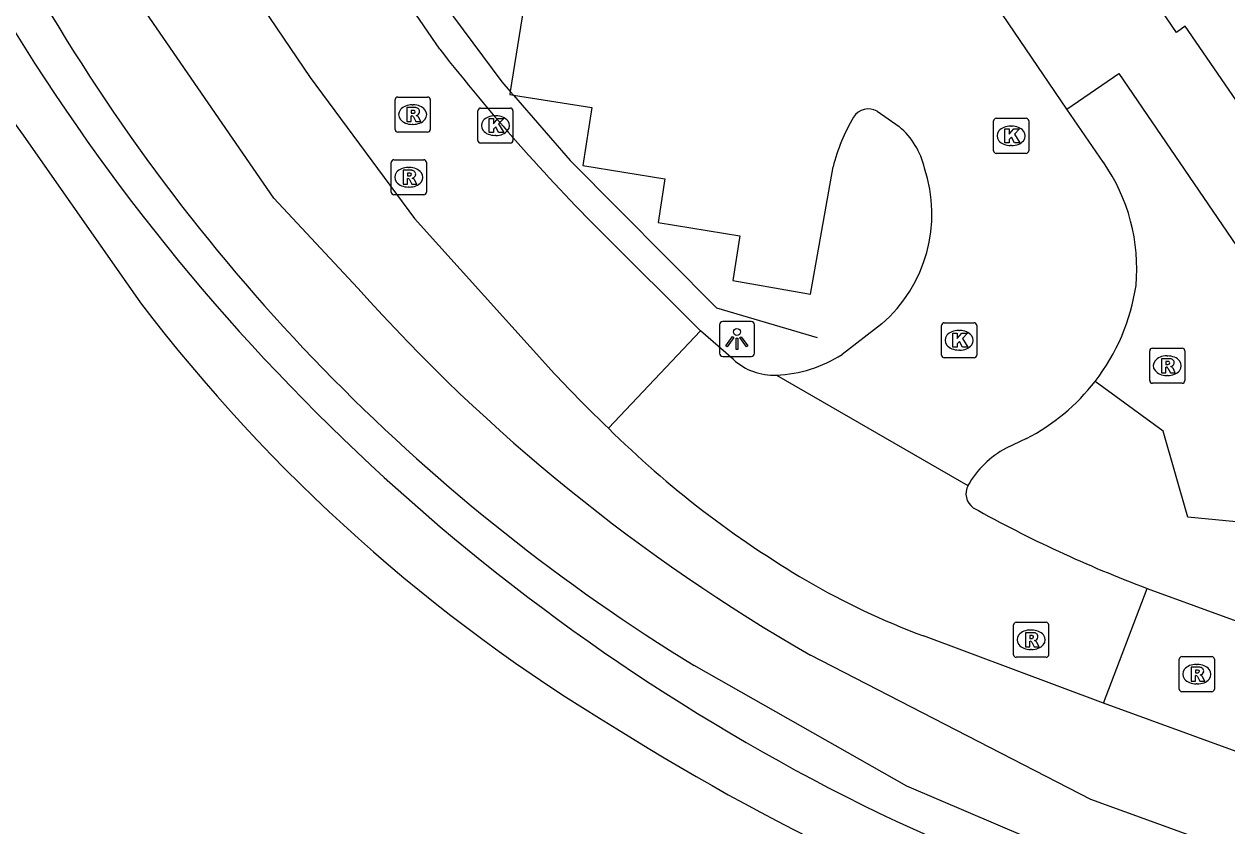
# Model space of a CAD drawing. Extents: x 155275 to 156263, y 382654 to 383635.
# Drawn here: x 155775.02 to 155809.33, y 383099.41 to 383122.29 of the extents above; entities that cross this region are included whole.
import ezdxf

# ---------------------------------------------------------------- set-up
doc = ezdxf.new("R2010")
doc.units = 0
for name, color, linetype in [('IMGEO_Berm_groen', 7, 'Continuous'), ('IMGEO_Haag', 7, 'Continuous'), ('IMGEO_Hek', 7, 'Continuous'), ('IMGEO_Kolk', 7, 'Continuous'), ('IMGEO_Lichtpunt', 7, 'Continuous'), ('IMGEO_Loofbos', 7, 'Continuous'), ('IMGEO_Pand', 7, 'Continuous'), ('IMGEO_Parkeervlak_open', 7, 'Continuous'), ('IMGEO_Rijbaan_lokaal_gesloten', 7, 'Continuous'), ('IMGEO_Rijbaan_lokaal_open', 7, 'Continuous'), ('IMGEO_Rioolput', 7, 'Continuous'), ('IMGEO_Voetpad_open', 7, 'Continuous'), ('IMGEO_Waterloop', 7, 'Continuous')]:
    doc.layers.add(name, color=color, linetype=linetype)

msp = doc.modelspace()

# ---------------------------------------------------------------- linework, layer by layer
at = {"layer": 'IMGEO_Berm_groen'}
for points in [[(155784.54, 383114.753), (155782.141, 383117.324), (155758.409, 383151.79)], [(155850.594, 383083.781), (155805.454, 383100.157), (155797.454, 383104.282)]]:
    msp.add_lwpolyline(points, dxfattribs=at)
msp.add_arc((155823.437, 383149.526), 52.175, 221.7961, 240.1318, dxfattribs=at)
at = {"layer": 'IMGEO_Haag'}
msp.add_lwpolyline([(155817.734, 383104.366), (155814.204, 383104.754), (155810.881, 383107.962), (155808.216, 383108.216), (155807.512, 383110.671), (155805.574, 383112.094)], dxfattribs=at)
at = {"layer": 'IMGEO_Hek'}
for points in [[(155766.524, 383152.779), (155786.998, 383122.868), (155788.645, 383120.644), (155788.886, 383120.367)], [(155788.886, 383120.367), (155788.978, 383120.262)], [(155788.978, 383120.262), (155790.602, 383118.398), (155794.773, 383114.197), (155797.648, 383113.35)]]:
    msp.add_lwpolyline(points, dxfattribs=at)
at = {"layer": 'IMGEO_Kolk'}
for p, q in [((155787.965, 383118.967), (155787.965, 383119.819)), ((155788.04, 383119.893), (155788.892, 383119.893)), ((155788.966, 383119.819), (155788.966, 383118.967)), ((155788.453, 383119.673), (155788.478, 383119.673)), ((155802.677, 383118.675), (155802.677, 383119.527)), ((155802.752, 383119.601), (155803.604, 383119.601)), ((155803.165, 383119.381), (155803.19, 383119.381)), ((155803.678, 383119.527), (155803.678, 383118.675)), ((155788.476, 383119.113), (155788.451, 383119.113)), ((155788.892, 383118.893), (155788.04, 383118.893)), ((155803.188, 383118.821), (155803.163, 383118.821)), ((155803.604, 383118.601), (155802.752, 383118.601)), ((155801.195, 383112.841), (155801.195, 383113.693)), ((155801.27, 383113.767), (155802.122, 383113.767)), ((155801.683, 383113.547), (155801.708, 383113.547)), ((155802.196, 383113.693), (155802.196, 383112.841)), ((155801.706, 383112.987), (155801.681, 383112.987)), ((155802.122, 383112.767), (155801.27, 383112.767))]:
    msp.add_line(p, q, dxfattribs=at)
for points in [[(155787.965, 383118.967), (155787.965, 383119.819)], [(155788.04, 383119.893), (155788.892, 383119.893)], [(155788.966, 383119.819), (155788.966, 383118.967)], [(155788.286, 383119.593), (155788.409, 383119.593), (155788.409, 383119.442), (155788.539, 383119.593), (155788.703, 383119.593), (155788.557, 383119.442), (155788.71, 383119.193), (155788.558, 383119.193), (155788.473, 383119.357), (155788.409, 383119.29), (155788.409, 383119.193), (155788.286, 383119.193), (155788.286, 383119.593)], [(155802.677, 383118.675), (155802.677, 383119.527)], [(155802.752, 383119.601), (155803.604, 383119.601)], [(155803.678, 383119.527), (155803.678, 383118.675)], [(155802.998, 383119.301), (155803.121, 383119.301), (155803.121, 383119.15), (155803.251, 383119.301), (155803.415, 383119.301), (155803.269, 383119.15), (155803.422, 383118.901), (155803.27, 383118.901), (155803.185, 383119.065), (155803.121, 383118.998), (155803.121, 383118.901), (155802.998, 383118.901), (155802.998, 383119.301)], [(155788.892, 383118.893), (155788.04, 383118.893)], [(155803.604, 383118.601), (155802.752, 383118.601)], [(155801.195, 383112.841), (155801.195, 383113.693)], [(155801.27, 383113.767), (155802.122, 383113.767)], [(155802.196, 383113.693), (155802.196, 383112.841)], [(155801.516, 383113.467), (155801.639, 383113.467), (155801.639, 383113.316), (155801.769, 383113.467), (155801.933, 383113.467), (155801.787, 383113.316), (155801.94, 383113.067), (155801.788, 383113.067), (155801.703, 383113.231), (155801.639, 383113.164), (155801.639, 383113.067), (155801.516, 383113.067), (155801.516, 383113.467)], [(155802.122, 383112.767), (155801.27, 383112.767)]]:
    msp.add_lwpolyline(points, dxfattribs=at)
for centre, start, end in [((155788.042, 383119.817), 91.552, 178.448), ((155788.042, 383119.817), 91.552, 178.448), ((155788.89, 383119.817), 1.552, 88.448), ((155788.89, 383119.817), 1.552, 88.448), ((155802.754, 383119.525), 91.552, 178.448), ((155802.754, 383119.525), 91.552, 178.448), ((155803.602, 383119.525), 1.552, 88.448), ((155803.602, 383119.525), 1.552, 88.448), ((155788.042, 383118.969), 181.552, 268.448), ((155788.042, 383118.969), 181.552, 268.448), ((155788.89, 383118.969), 271.552, 358.448), ((155788.89, 383118.969), 271.552, 358.448), ((155802.754, 383118.677), 181.552, 268.448), ((155802.754, 383118.677), 181.552, 268.448), ((155803.602, 383118.677), 271.552, 358.448), ((155803.602, 383118.677), 271.552, 358.448), ((155801.272, 383113.691), 91.552, 178.448), ((155801.272, 383113.691), 91.552, 178.448), ((155802.12, 383113.691), 1.552, 88.448), ((155802.12, 383113.691), 1.552, 88.448), ((155801.272, 383112.843), 181.552, 268.448), ((155801.272, 383112.843), 181.552, 268.448), ((155802.12, 383112.843), 271.552, 358.448), ((155802.12, 383112.843), 271.552, 358.448)]:
    msp.add_arc(centre, 0.0765, start, end, dxfattribs=at)
for centre, major_axis, ratio, start_param, end_param in [((155788.452, 383119.393), (-0.387, 0.002), 0.722429, 4.712389, 7.853982), ((155788.477, 383119.393), (-0.39, 0.002), 0.717154, 1.570796, 4.712389), ((155803.164, 383119.101), (-0.387, 0.002), 0.722429, 4.712389, 7.853982), ((155803.189, 383119.101), (-0.39, 0.002), 0.717154, 1.570796, 4.712389), ((155801.682, 383113.267), (-0.387, 0.002), 0.722429, 4.712389, 7.853982), ((155801.707, 383113.267), (-0.39, 0.002), 0.717154, 1.570796, 4.712389)]:
    msp.add_ellipse(centre, major_axis=major_axis, ratio=ratio, start_param=start_param, end_param=end_param, dxfattribs=at)
at = {"layer": 'IMGEO_Lichtpunt'}
for p, q in [((155794.856, 383113.707), (155794.856, 383112.9)), ((155794.856, 383113.707), (155794.856, 383112.9)), ((155795.758, 383113.802), (155794.95, 383113.802)), ((155795.758, 383113.802), (155794.95, 383113.802)), ((155795.852, 383112.9), (155795.852, 383113.707)), ((155795.852, 383112.9), (155795.852, 383113.707)), ((155794.95, 383112.806), (155795.758, 383112.806)), ((155794.95, 383112.806), (155795.758, 383112.806))]:
    msp.add_line(p, q, dxfattribs=at)
for points in [[(155795.23, 383113.371), (155795.269, 383113.343), (155795.081, 383113.081), (155795.043, 383113.108), (155795.23, 383113.371)], [(155795.332, 383113.323), (155795.379, 383113.323), (155795.379, 383113.001), (155795.332, 383113.001), (155795.332, 383113.323)], [(155795.442, 383113.343), (155795.48, 383113.37), (155795.667, 383113.108), (155795.628, 383113.08), (155795.442, 383113.343)]]:
    msp.add_lwpolyline(points, dxfattribs=at)
msp.add_circle((155795.355, 383113.505), 0.0994, dxfattribs=at)
for centre, start, end in [((155794.95, 383113.707), 90, 180), ((155794.95, 383113.707), 90, 180), ((155795.758, 383113.707), 0, 90), ((155795.758, 383113.707), 0, 90), ((155794.95, 383112.9), 180, 270), ((155794.95, 383112.9), 180, 270), ((155795.758, 383112.9), 270, 0), ((155795.758, 383112.9), 270, 360)]:
    msp.add_arc(centre, 0.0946, start, end, dxfattribs=at)
at = {"layer": 'IMGEO_Loofbos'}
msp.add_lwpolyline([(155753.997, 383148.575), (155761.035, 383138.37), (155774.989, 383119.119), (155778.34, 383114.337)], dxfattribs=at)
for centre, radius, start, end in [((155816.738, 383143.593), 48.274, 217.3047, 239.0759), ((155826.342, 383156.603), 64.388, 237.69343, 252.70491)]:
    msp.add_arc(centre, radius, start, end, dxfattribs=at)
at = {"layer": 'IMGEO_Pand'}
msp.add_lwpolyline([(155810.318, 383119.059), (155808.143, 383122.233), (155807.894, 383122.052), (155805.916, 383124.959), (155806.176, 383125.114), (155802.277, 383130.811), (155802.381, 383130.883), (155802.155, 383131.212)], dxfattribs=at)
at = {"layer": 'IMGEO_Parkeervlak_open'}
for points in [[(155789.271, 383122.733), (155788.886, 383120.367), (155788.872, 383120.279), (155788.978, 383120.262), (155791.212, 383119.908), (155790.957, 383118.259), (155793.295, 383117.874), (155793.109, 383116.625), (155795.437, 383116.248), (155795.235, 383114.969), (155797.456, 383114.579), (155798.1, 383118.215)], [(155799.357, 383119.807), (155799.988, 383119.364)], [(155805.81, 383118.345), (155804.766, 383119.862)], [(155799.489, 383113.736), (155798.354, 383112.863)], [(155803.617, 383110.464), (155803.032, 383110.187)]]:
    msp.add_lwpolyline(points, dxfattribs=at)
for centre, radius, start, end in [((155799.112, 383119.358), 0.511, 61.4029, 147.7424), ((155803.083, 383117.001), 5.129, 149.1471, 166.3044), ((155798.568, 383117.697), 2.19, 12.7451, 49.5801), ((155801.473, 383115.316), 5.29, 354.7336, 34.9364), ((155796.773, 383116.867), 4.144, 310.9419, 18.4759), ((155800.916, 383115.698), 5.889, 322.2716, 351.5285), ((155796.338, 383116), 3.729, 272.2088, 302.7222), ((155800.92, 383115.692), 5.882, 297.2885, 322.2938), ((155804.35, 383107.754), 2.767, 118.4439, 150.2746)]:
    msp.add_arc(centre, radius, start, end, dxfattribs=at)
at = {"layer": 'IMGEO_Rijbaan_lokaal_gesloten'}
for points in [[(155758.059, 383157.486), (155780.119, 383125.298), (155783.179, 383120.765), (155786.155, 383116.74), (155790.154, 383112.31)], [(155786.878, 383121.572), (155783.337, 383126.756), (155768.25, 383148.807), (155765.932, 383152.187)], [(155794.315, 383113.539), (155791.518, 383116.325)], [(155807.056, 383106.186), (155853.627, 383089.216)], [(155852.382, 383085.941), (155805.809, 383102.907)]]:
    msp.add_lwpolyline(points, dxfattribs=at)
for centre, radius, start, end in [((155832.819, 383157.523), 58.336, 218.04503, 224.92858), ((155816.989, 383137.266), 36.646, 222.9216, 226.3362)]:
    msp.add_arc(centre, radius, start, end, dxfattribs=at)
at = {"layer": 'IMGEO_Rijbaan_lokaal_open'}
for points in [[(155791.688, 383110.756), (155794.315, 383113.539)], [(155795.255, 383112.718), (155794.315, 383113.539)], [(155796.482, 383112.274), (155801.947, 383109.126)], [(155805.809, 383102.907), (155807.056, 383106.186)], [(155805.809, 383102.907), (155800.68, 383104.83)]]:
    msp.add_lwpolyline(points, dxfattribs=at)
for centre, radius, start, end in [((155796.4, 383113.965), 1.693, 227.4337, 272.7802), ((155811.84, 383131.13), 28.656, 225.3146, 239.5943), ((155802.383, 383108.891), 0.495, 151.62, 234.1983), ((155820.026, 383140.635), 36.81, 240.845, 249.3692), ((155807.997, 383124.587), 21.068, 239.6014, 249.6783)]:
    msp.add_arc(centre, radius, start, end, dxfattribs=at)
at = {"layer": 'IMGEO_Rioolput'}
for p, q in [((155785.605, 383119.282), (155785.605, 383120.134)), ((155785.68, 383120.208), (155786.532, 383120.208)), ((155786.606, 383120.134), (155786.606, 383119.282)), ((155786.093, 383119.988), (155786.118, 383119.988)), ((155786.116, 383119.428), (155786.091, 383119.428)), ((155786.532, 383119.208), (155785.68, 383119.208)), ((155785.494, 383117.493), (155785.494, 383118.345)), ((155785.569, 383118.419), (155786.421, 383118.419)), ((155786.495, 383118.345), (155786.495, 383117.493)), ((155785.982, 383118.199), (155786.007, 383118.199)), ((155786.421, 383117.419), (155785.569, 383117.419)), ((155786.005, 383117.639), (155785.98, 383117.639)), ((155807.131, 383112.115), (155807.131, 383112.967)), ((155807.206, 383113.041), (155808.058, 383113.041)), ((155808.132, 383112.967), (155808.132, 383112.115)), ((155807.619, 383112.821), (155807.644, 383112.821)), ((155807.642, 383112.261), (155807.617, 383112.261)), ((155808.058, 383112.041), (155807.206, 383112.041)), ((155803.247, 383104.293), (155803.247, 383105.145)), ((155803.322, 383105.219), (155804.174, 383105.219)), ((155803.735, 383104.999), (155803.76, 383104.999)), ((155804.248, 383105.145), (155804.248, 383104.293)), ((155803.758, 383104.439), (155803.733, 383104.439)), ((155804.174, 383104.219), (155803.322, 383104.219)), ((155807.974, 383103.312), (155807.974, 383104.164)), ((155808.049, 383104.238), (155808.901, 383104.238)), ((155808.462, 383104.018), (155808.487, 383104.018)), ((155808.975, 383104.164), (155808.975, 383103.312)), ((155808.485, 383103.458), (155808.46, 383103.458)), ((155808.901, 383103.238), (155808.049, 383103.238))]:
    msp.add_line(p, q, dxfattribs=at)
for points in [[(155785.605, 383119.282), (155785.605, 383120.134)], [(155785.68, 383120.208), (155786.532, 383120.208)], [(155786.606, 383120.134), (155786.606, 383119.282)], [(155786.194, 383119.906), (155785.942, 383119.908), (155785.942, 383119.508)], [(155786.12, 383119.827), (155786.066, 383119.827), (155786.066, 383119.746)], [(155786.066, 383119.746), (155786.118, 383119.746)], [(155785.942, 383119.508), (155786.066, 383119.508), (155786.066, 383119.67), (155786.077, 383119.67)], [(155786.124, 383119.641), (155786.195, 383119.508), (155786.335, 383119.508), (155786.27, 383119.634)], [(155786.532, 383119.208), (155785.68, 383119.208)], [(155785.494, 383117.493), (155785.494, 383118.345)], [(155785.569, 383118.419), (155786.421, 383118.419)], [(155786.495, 383118.345), (155786.495, 383117.493)], [(155786.083, 383118.117), (155785.831, 383118.119), (155785.831, 383117.719)], [(155786.009, 383118.038), (155785.955, 383118.038), (155785.955, 383117.957)], [(155785.831, 383117.719), (155785.955, 383117.719), (155785.955, 383117.881), (155785.966, 383117.881)], [(155785.955, 383117.957), (155786.007, 383117.957)], [(155786.013, 383117.852), (155786.084, 383117.719), (155786.224, 383117.719), (155786.159, 383117.845)], [(155786.421, 383117.419), (155785.569, 383117.419)], [(155807.131, 383112.115), (155807.131, 383112.967)], [(155807.206, 383113.041), (155808.058, 383113.041)], [(155808.132, 383112.967), (155808.132, 383112.115)], [(155807.72, 383112.739), (155807.468, 383112.741), (155807.468, 383112.341)], [(155807.646, 383112.66), (155807.592, 383112.66), (155807.592, 383112.579)], [(155807.592, 383112.579), (155807.644, 383112.579)], [(155807.468, 383112.341), (155807.592, 383112.341), (155807.592, 383112.503), (155807.603, 383112.503)], [(155807.65, 383112.474), (155807.721, 383112.341), (155807.861, 383112.341), (155807.796, 383112.467)], [(155808.058, 383112.041), (155807.206, 383112.041)], [(155803.247, 383104.293), (155803.247, 383105.145)], [(155803.322, 383105.219), (155804.174, 383105.219)], [(155804.248, 383105.145), (155804.248, 383104.293)], [(155803.836, 383104.917), (155803.584, 383104.919), (155803.584, 383104.519)], [(155803.584, 383104.519), (155803.708, 383104.519), (155803.708, 383104.681), (155803.719, 383104.681)], [(155803.762, 383104.838), (155803.708, 383104.838), (155803.708, 383104.757)], [(155803.708, 383104.757), (155803.76, 383104.757)], [(155803.766, 383104.652), (155803.837, 383104.519), (155803.977, 383104.519), (155803.912, 383104.645)], [(155804.174, 383104.219), (155803.322, 383104.219)], [(155807.974, 383103.312), (155807.974, 383104.164)], [(155808.049, 383104.238), (155808.901, 383104.238)], [(155808.563, 383103.936), (155808.311, 383103.938), (155808.311, 383103.538)], [(155808.975, 383104.164), (155808.975, 383103.312)], [(155808.311, 383103.538), (155808.435, 383103.538), (155808.435, 383103.7), (155808.446, 383103.7)], [(155808.489, 383103.857), (155808.435, 383103.857), (155808.435, 383103.776)], [(155808.435, 383103.776), (155808.487, 383103.776)], [(155808.493, 383103.671), (155808.564, 383103.538), (155808.704, 383103.538), (155808.639, 383103.664)], [(155808.901, 383103.238), (155808.049, 383103.238)]]:
    msp.add_lwpolyline(points, dxfattribs=at)
for centre, radius, start, end in [((155785.682, 383120.132), 0.0765, 91.552, 178.448), ((155785.682, 383120.132), 0.0765, 91.552, 178.448), ((155786.53, 383120.132), 0.0765, 1.552, 88.448), ((155786.53, 383120.132), 0.0765, 1.552, 88.448), ((155786.102, 383119.935), 0.19, 274.7715, 282.9687), ((155786.126, 383119.731), 0.0964, 77.0061, 93.1865), ((155786.14, 383119.788), 0.0378, 276.6634, 79.6772), ((155786.193, 383119.796), 0.109, 350.3612, 89.416), ((155786.191, 383119.796), 0.112, 277.5842, 350.9817), ((155786.076, 383119.617), 0.0533, 26.0293, 88.6989), ((155786.175, 383119.581), 0.108, 29.5134, 73.7905), ((155785.682, 383119.284), 0.0765, 181.552, 268.448), ((155785.682, 383119.284), 0.0765, 181.552, 268.448), ((155786.53, 383119.284), 0.0765, 271.552, 358.448), ((155786.53, 383119.284), 0.0765, 271.552, 358.448), ((155785.571, 383118.343), 0.0765, 91.552, 178.448), ((155785.571, 383118.343), 0.0765, 91.552, 178.448), ((155786.419, 383118.343), 0.0765, 1.552, 88.448), ((155786.419, 383118.343), 0.0765, 1.552, 88.448), ((155786.015, 383117.942), 0.0964, 77.0061, 93.1865), ((155786.029, 383117.999), 0.0378, 276.6634, 79.6772), ((155786.082, 383118.007), 0.109, 350.3612, 89.416), ((155785.965, 383117.828), 0.0533, 26.0293, 88.6989), ((155785.991, 383118.146), 0.19, 274.7715, 282.9687), ((155786.08, 383118.007), 0.112, 277.5842, 350.9817), ((155786.064, 383117.792), 0.108, 29.5134, 73.7905), ((155785.571, 383117.495), 0.0765, 181.552, 268.448), ((155785.571, 383117.495), 0.0765, 181.552, 268.448), ((155786.419, 383117.495), 0.0765, 271.552, 358.448), ((155786.419, 383117.495), 0.0765, 271.552, 358.448), ((155807.208, 383112.965), 0.0765, 91.552, 178.448), ((155807.208, 383112.965), 0.0765, 91.552, 178.448), ((155808.056, 383112.965), 0.0765, 1.552, 88.448), ((155808.056, 383112.965), 0.0765, 1.552, 88.448), ((155807.628, 383112.768), 0.19, 274.7715, 282.9687), ((155807.652, 383112.564), 0.0964, 77.0061, 93.1865), ((155807.666, 383112.621), 0.0378, 276.6634, 79.6772), ((155807.719, 383112.629), 0.109, 350.3612, 89.416), ((155807.717, 383112.629), 0.112, 277.5842, 350.9817), ((155807.701, 383112.414), 0.108, 29.5134, 73.7905), ((155807.602, 383112.45), 0.0533, 26.0293, 88.6989), ((155807.208, 383112.117), 0.0765, 181.552, 268.448), ((155807.208, 383112.117), 0.0765, 181.552, 268.448), ((155808.056, 383112.117), 0.0765, 271.552, 358.448), ((155808.056, 383112.117), 0.0765, 271.552, 358.448), ((155803.324, 383105.143), 0.0765, 91.552, 178.448), ((155803.324, 383105.143), 0.0765, 91.552, 178.448), ((155804.172, 383105.143), 0.0765, 1.552, 88.448), ((155804.172, 383105.143), 0.0765, 1.552, 88.448), ((155803.718, 383104.628), 0.0533, 26.0293, 88.6989), ((155803.744, 383104.946), 0.19, 274.7715, 282.9687), ((155803.768, 383104.742), 0.0964, 77.0061, 93.1865), ((155803.782, 383104.799), 0.0378, 276.6634, 79.6772), ((155803.835, 383104.807), 0.109, 350.3612, 89.416), ((155803.833, 383104.807), 0.112, 277.5842, 350.9817), ((155803.817, 383104.592), 0.108, 29.5134, 73.7905), ((155803.324, 383104.295), 0.0765, 181.552, 268.448), ((155803.324, 383104.295), 0.0765, 181.552, 268.448), ((155804.172, 383104.295), 0.0765, 271.552, 358.448), ((155804.172, 383104.295), 0.0765, 271.552, 358.448), ((155808.051, 383104.162), 0.0765, 91.552, 178.448), ((155808.051, 383104.162), 0.0765, 91.552, 178.448), ((155808.562, 383103.826), 0.109, 350.3612, 89.416), ((155808.899, 383104.162), 0.0765, 1.552, 88.448), ((155808.899, 383104.162), 0.0765, 1.552, 88.448), ((155808.445, 383103.647), 0.0533, 26.0293, 88.6989), ((155808.471, 383103.965), 0.19, 274.7715, 282.9687), ((155808.495, 383103.761), 0.0964, 77.0061, 93.1865), ((155808.509, 383103.818), 0.0378, 276.6634, 79.6772), ((155808.56, 383103.826), 0.112, 277.5842, 350.9817), ((155808.544, 383103.611), 0.108, 29.5134, 73.7905), ((155808.051, 383103.314), 0.0765, 181.552, 268.448), ((155808.051, 383103.314), 0.0765, 181.552, 268.448), ((155808.899, 383103.314), 0.0765, 271.552, 358.448), ((155808.899, 383103.314), 0.0765, 271.552, 358.448)]:
    msp.add_arc(centre, radius, start, end, dxfattribs=at)
for centre, major_axis, ratio, start_param, end_param in [((155786.092, 383119.708), (-0.387, 0.002), 0.722429, 4.712389, 7.853982), ((155786.117, 383119.708), (-0.39, 0.002), 0.717154, 1.570796, 4.712389), ((155785.981, 383117.919), (-0.387, 0.002), 0.722429, 4.712389, 7.853982), ((155786.006, 383117.919), (-0.39, 0.002), 0.717154, 1.570796, 4.712389), ((155807.618, 383112.541), (-0.387, 0.002), 0.722429, 4.712389, 7.853982), ((155807.643, 383112.541), (-0.39, 0.002), 0.717154, 1.570796, 4.712389), ((155803.734, 383104.719), (-0.387, 0.002), 0.722429, 4.712389, 7.853982), ((155803.759, 383104.719), (-0.39, 0.002), 0.717154, 1.570796, 4.712389), ((155808.461, 383103.738), (-0.387, 0.002), 0.722429, 4.712389, 7.853982), ((155808.486, 383103.738), (-0.39, 0.002), 0.717154, 1.570796, 4.712389)]:
    msp.add_ellipse(centre, major_axis=major_axis, ratio=ratio, start_param=start_param, end_param=end_param, dxfattribs=at)
at = {"layer": 'IMGEO_Voetpad_open'}
for points in [[(155804.766, 383119.862), (155802.77, 383122.798)], [(155804.766, 383119.862), (155806.246, 383120.876), (155812.552, 383111.642)]]:
    msp.add_lwpolyline(points, dxfattribs=at)
at = {"layer": 'IMGEO_Waterloop'}
msp.add_lwpolyline([(155799.894, 383099.539), (155804.156, 383097.618), (155828.77, 383088.672), (155849.941, 383081.084), (155850.222, 383082.021), (155818.981, 383093.286), (155805.342, 383098.341), (155800.198, 383100.546), (155794.136, 383103.985)], dxfattribs=at)
for centre, radius, start, end in [((155822.684, 383150.515), 54.59, 210.8038, 238.4698), ((155825.516, 383153.417), 59.66, 211.67323, 244.56615)]:
    msp.add_arc(centre, radius, start, end, dxfattribs=at)

doc.saveas('drawing.dxf')
